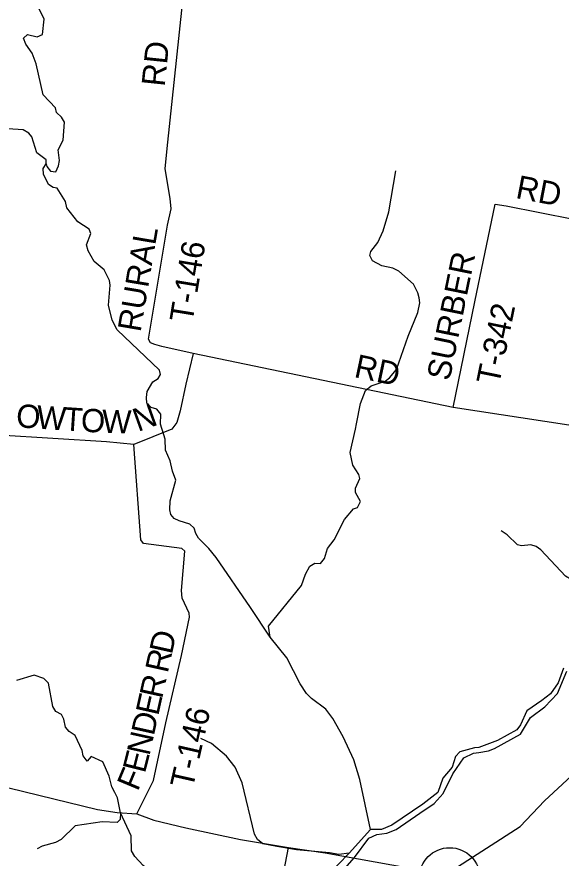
# Model space of a CAD drawing. Extents: x 1525783 to 1900577, y 218250 to 627376.
# Drawn here: x 1612574 to 1619590, y 394992 to 405833 of the extents above; entities that cross this region are included whole.
import ezdxf

# ---------------------------------------------------------------- set-up
doc = ezdxf.new("R2010")
doc.units = 0
for name, color, linetype in [('GM_X_County_Road', 7, 'Continuous'), ('GM_X_County_Road_Text', 7, 'Continuous'), ('GM_X_Major_River', 7, 'Continuous'), ('GM_X_Minor_River', 7, 'Continuous'), ('GM_X_Township_Road', 7, 'Continuous'), ('GM_X_Township_Road_Text', 7, 'Continuous'), ('GM_X_Unincorporated', 7, 'Continuous')]:
    doc.layers.add(name, color=color, linetype=linetype)

msp = doc.modelspace()

# ---------------------------------------------------------------- linework, layer by layer
at = {"layer": 'GM_X_County_Road'}
for points in [[(1620890, 400361), (1619687, 400573), (1618198, 400801), (1614847, 401494), (1614751, 401099), (1614680, 400756), (1614635, 400606), (1614571, 400519), (1614084, 400324), (1613728, 400359), (1612340, 400444), (1611963, 400465), (1611693, 400499), (1611296, 400577), (1610989, 400646), (1610822, 400704), (1610644, 400800), (1610291, 400972), (1610013, 401151), (1609808, 401259), (1609621, 401338), (1609505, 401416), (1609326, 401622), (1607345, 404322)], [(1605117, 398364), (1605340, 398306), (1605487, 398262), (1605557, 398238), (1605602, 398210), (1605657, 398173), (1605748, 398124), (1605877, 398072), (1606233, 397962), (1608861, 396980), (1608931, 396950), (1609032, 396805), (1609250, 396686), (1613612, 395619), (1613866, 395582), (1614120, 395562), (1614338, 395484), (1614752, 395384), (1615456, 395232), (1616074, 395128)], [(1618135, 394802), (1619061, 395399), (1619376, 395733), (1619723, 396055), (1620389, 396852), (1620649, 397166), (1620697, 397243)], [(1615840, 393899), (1616074, 395128), (1616550, 395061), (1617837, 394828)]]:
    msp.add_lwpolyline(points, dxfattribs=at)
at = {"layer": 'GM_X_Major_River'}
for points in [[(1619619, 397442), (1619553, 397251), (1619453, 397111), (1619339, 397026), (1619147, 396891), (1619066, 396710), (1619020, 396645), (1618770, 396507), (1618528, 396419), (1618472, 396412), (1618285, 396363), (1618228, 396302), (1618185, 396166), (1618063, 396022), (1618000, 395837), (1617805, 395688), (1617406, 395418), (1617273, 395360), (1617133, 395363)], [(1616926, 395002), (1617109, 395249), (1617214, 395297), (1617344, 395315), (1617461, 395363), (1617767, 395572), (1617953, 395698), (1618071, 395824), (1618192, 396078), (1618334, 396284), (1618461, 396346), (1618529, 396355), (1618653, 396375), (1618730, 396406), (1619066, 396592), (1619195, 396804), (1619378, 396942), (1619543, 397113), (1619664, 397401)], [(1617133, 395363), (1616859, 395055), (1616572, 394763)], [(1616802, 394860), (1616926, 395002)]]:
    msp.add_lwpolyline(points, dxfattribs=at)
at = {"layer": 'GM_X_Minor_River'}
for points in [[(1612951, 403940), (1612959, 403906), (1613010, 403845), (1613076, 403838), (1613113, 403914), (1613122, 403980), (1613106, 404118), (1613172, 404246), (1613187, 404476), (1613150, 404540), (1613087, 404601), (1613074, 404660), (1612914, 404830), (1612825, 405228), (1612773, 405365), (1612688, 405483), (1612661, 405559), (1612712, 405604), (1612838, 405575), (1612903, 405606), (1612927, 405802), (1612805, 406054)], [(1613767, 402434), (1613698, 402575), (1613571, 402681), (1613493, 402817), (1613472, 402895), (1613528, 403043), (1613505, 403097), (1613362, 403191), (1613220, 403374), (1613201, 403454), (1613095, 403624), (1613043, 403634), (1612980, 403673), (1612917, 403807), (1612912, 403879), (1612951, 403940), (1612950, 403990), (1612831, 404080), (1612789, 404217), (1612766, 404285), (1612730, 404336), (1612655, 404375), (1612459, 404392)], [(1615837, 397841), (1615819, 397980), (1616241, 398505), (1616293, 398651), (1616351, 398756), (1616414, 398793), (1616488, 398788), (1616539, 398853), (1616579, 398983), (1616665, 399093), (1616796, 399355), (1616912, 399494), (1616965, 399511), (1617004, 399588), (1616940, 399704), (1616937, 399760), (1616993, 399883), (1616982, 399935), (1616906, 400055), (1616869, 400218), (1616938, 400521), (1616951, 400587), (1617005, 400850), (1617068, 401019), (1617141, 401078), (1617321, 401137), (1617379, 401180), (1617467, 401287), (1617619, 401719), (1617744, 402022), (1617766, 402149), (1617761, 402212), (1617742, 402276), (1617686, 402387), (1617497, 402556), (1617421, 402596), (1617278, 402624), (1617159, 402690), (1617122, 402759), (1617135, 402811), (1617225, 402927), (1617297, 403074), (1617368, 403322), (1617459, 403847)], [(1617133, 395363), (1616993, 396006), (1616916, 396259), (1616780, 396556), (1616648, 396790), (1616556, 396914), (1616370, 397049), (1616307, 397112), (1616225, 397238), (1616055, 397575), (1615837, 397841), (1615587, 398224), (1615144, 398866), (1615050, 398984), (1614914, 399114), (1614883, 399175), (1614860, 399243), (1614803, 399296), (1614665, 399337), (1614602, 399370), (1614558, 399421), (1614545, 399479), (1614551, 399595), (1614622, 399862), (1614582, 399979), (1614552, 400110), (1614492, 400249), (1614485, 400393), (1614424, 400586), (1614428, 400715), (1614377, 400777), (1614307, 400799), (1614250, 400854), (1614244, 400928), (1614253, 401004), (1614325, 401131), (1614396, 401174), (1614425, 401225), (1614412, 401282), (1613868, 401801), (1613804, 401925), (1613757, 402120), (1613776, 402374), (1613767, 402434)], [(1620154, 398455), (1619982, 398532), (1619718, 398582), (1619645, 398627), (1619328, 398965), (1619267, 399010), (1619197, 399029), (1619077, 399015), (1619025, 399030), (1618895, 399157), (1618816, 399208)], [(1613681, 396233), (1613534, 396301), (1613479, 396242), (1613427, 396309), (1613416, 396381), (1613325, 396575), (1613249, 396624), (1613200, 396681), (1613180, 396783), (1613150, 396844), (1613077, 396883), (1613036, 396947), (1612982, 397247), (1612922, 397308), (1612799, 397351), (1612571, 397280)], [(1616859, 395055), (1616725, 395039), (1616605, 395063), (1616179, 395098), (1615924, 395144), (1615744, 395179), (1615675, 395233), (1615636, 395301), (1615479, 395963), (1615388, 396166), (1615276, 396308), (1615081, 396468), (1614946, 396536)], [(1616062, 393965), (1615847, 393942), (1615676, 393979), (1615477, 393990), (1615424, 394009), (1615117, 394213), (1614737, 394463), (1614562, 394540), (1614485, 394595), (1614377, 394755), (1614203, 394898), (1614093, 395012), (1614054, 395085), (1614046, 395278), (1613908, 395576), (1613870, 395771), (1613835, 395840), (1613800, 395912), (1613766, 396049), (1613681, 396233)], [(1613908, 395576), (1613905, 395490), (1613866, 395453), (1613674, 395462)], [(1613674, 395462), (1613325, 395411), (1613146, 395231), (1613073, 395192), (1612902, 395147), (1612836, 395111)]]:
    msp.add_lwpolyline(points, dxfattribs=at)
at = {"layer": 'GM_X_Township_Road'}
for points in [[(1614671, 405634), (1614710, 406000), (1614677, 406057), (1614437, 406467), (1613947, 407230)], [(1614512, 404138), (1614671, 405634), (1614671, 405634)], [(1614847, 401494), (1614444, 401587), (1614352, 401610), (1614298, 401631), (1614269, 401678), (1614518, 403147), (1614561, 403361), (1614551, 403493), (1614484, 403873), (1614512, 404137), (1614512, 404138)], [(1618478, 402160), (1618738, 403419), (1618880, 403396), (1619749, 403228)], [(1618198, 400801), (1618478, 402160), (1618478, 402160)], [(1614120, 395562), (1614334, 395991), (1614493, 396734), (1614695, 397602), (1614801, 398097), (1614796, 398151), (1614705, 398343), (1614695, 398442), (1614741, 398950), (1614700, 398981), (1614206, 399047), (1614174, 399094), (1614084, 400324)]]:
    msp.add_lwpolyline(points, dxfattribs=at)
at = {"layer": 'GM_X_Unincorporated'}
msp.add_circle((1618153, 394734), 393, dxfattribs=at)

# ---------------------------------------------------------------- texts
at = {"layer": 'GM_X_County_Road_Text'}
for s, rotation, p in [('RD', 348.0101, (1616909, 401194)), ('O', 356.2343, (1612558, 400546)), ('W', 356.2339, (1612821, 400528)), ('T', 356.2342, (1613168, 400506)), ('N', 19.6727, (1614135, 400483)), ('O', 356.2343, (1613392, 400491)), ('W', 358.5606, (1613669, 400473))]:
    msp.add_text(s, height=300, rotation=rotation, dxfattribs=at).set_placement(p)
at = {"layer": 'GM_X_Township_Road_Text'}
for s, rotation, p in [('RD', 84.0934, (1614479, 404927)), ('RD', 349.0774, (1618992, 403500)), ('RURAL', 80.4042, (1614168, 401762)), ('T-146', 80.6761, (1614837, 401883)), ('SURBER', 78.4472, (1618150, 401132)), ('T-342', 78.4148, (1618789, 401079)), ('D', 77.4712, (1614572, 397608)), ('R', 77.471, (1614518, 397367)), ('R', 77.4718, (1614445, 397037)), ('E', 77.4733, (1614396, 396818)), ('T-146', 77.258, (1614840, 395877)), ('D', 77.4725, (1614339, 396560)), ('N', 77.4733, (1614282, 396302)), ('E', 75.8802, (1614225, 396076)), ('F', 67.352, (1614132, 395844))]:
    msp.add_text(s, height=300, rotation=rotation, dxfattribs=at).set_placement(p)

doc.saveas('drawing.dxf')
